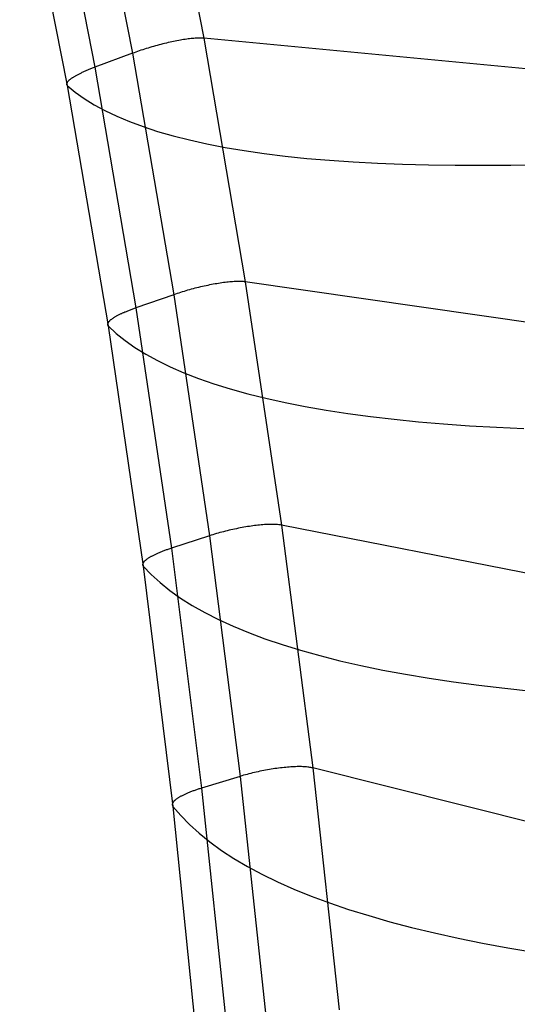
# Model space of a CAD drawing. Header units: millimetres. Extents: x 119 to 175.9, y -203.1 to -153.8.
# Tile 277 of 377: x 172.2 to 173.9, y -177.4 to -174. Entities that reach past the tile are written whole.
import ezdxf

# ---------------------------------------------------------------- set-up
doc = ezdxf.new("R2010")
doc.units = ezdxf.units.MM
doc.header["$MEASUREMENT"] = 0
doc.layers.add('Livello 03', color=5, linetype='Continuous', true_color=0x0000ff)

msp = doc.modelspace()

# ---------------------------------------------------------------- linework, layer by layer
at = {"layer": 'Livello 03'}
for p, q in [((172.6662, -173.1778, 52.9922), (172.8326, -174.0307, 52.6472)), ((172.4172, -173.2385, 52.8989), (172.5836, -174.0834, 52.5554)), ((172.2858, -173.2909, 52.9628), (172.4522, -174.1324, 52.619)), ((172.1894, -173.3557, 53.1565), (172.3558, -174.196, 52.8111)), ((172.6702, -174.0558, 52.5384), (172.6638, -174.0575, 52.5381)), ((172.6767, -174.0541, 52.5389), (172.6702, -174.0558, 52.5384)), ((172.6831, -174.0524, 52.5396), (172.6767, -174.0541, 52.5389)), ((172.6895, -174.0508, 52.5405), (172.6831, -174.0524, 52.5396)), ((172.6959, -174.0492, 52.5417), (172.6895, -174.0508, 52.5405)), ((172.7022, -174.0477, 52.543), (172.6959, -174.0492, 52.5417)), ((172.7085, -174.0462, 52.5447), (172.7022, -174.0477, 52.543)), ((172.7148, -174.0448, 52.5465), (172.7085, -174.0462, 52.5447)), ((172.721, -174.0434, 52.5485), (172.7148, -174.0448, 52.5465)), ((172.7271, -174.0421, 52.5508), (172.721, -174.0434, 52.5485)), ((172.7332, -174.0409, 52.5533), (172.7271, -174.0421, 52.5508)), ((172.7392, -174.0397, 52.556), (172.7332, -174.0409, 52.5533)), ((172.7451, -174.0386, 52.5589), (172.7392, -174.0397, 52.556)), ((172.7509, -174.0375, 52.562), (172.7451, -174.0386, 52.5589)), ((172.7567, -174.0365, 52.5653), (172.7509, -174.0375, 52.562)), ((172.7623, -174.0356, 52.5687), (172.7567, -174.0365, 52.5653)), ((172.7678, -174.0348, 52.5724), (172.7623, -174.0356, 52.5687)), ((172.7732, -174.034, 52.5763), (172.7678, -174.0348, 52.5724)), ((172.7784, -174.0333, 52.5804), (172.7732, -174.034, 52.5763)), ((172.7835, -174.0326, 52.5846), (172.7784, -174.0333, 52.5804)), ((172.7885, -174.0321, 52.589), (172.7835, -174.0326, 52.5846)), ((172.7934, -174.0316, 52.5936), (172.7885, -174.0321, 52.589)), ((172.798, -174.0312, 52.5983), (172.7934, -174.0316, 52.5936)), ((172.8026, -174.0308, 52.6032), (172.798, -174.0312, 52.5983)), ((172.8069, -174.0305, 52.6082), (172.8026, -174.0308, 52.6032)), ((172.8111, -174.0303, 52.6134), (172.8069, -174.0305, 52.6082)), ((172.8152, -174.0302, 52.6188), (172.8111, -174.0303, 52.6134)), ((172.819, -174.0302, 52.6242), (172.8152, -174.0302, 52.6188)), ((172.8227, -174.0302, 52.6298), (172.819, -174.0302, 52.6242)), ((172.8262, -174.0303, 52.6355), (172.8227, -174.0302, 52.6298)), ((172.8295, -174.0305, 52.6413), (172.8262, -174.0303, 52.6355)), ((172.8326, -174.0307, 52.6472), (172.8295, -174.0305, 52.6413)), ((172.8326, -174.0307, 52.6472), (172.9778, -174.8824, 52.2899)), ((175.1992, -174.2564, 57.3509), (172.8326, -174.0307, 52.6472)), ((172.5836, -174.0834, 52.5554), (172.4522, -174.1324, 52.619)), ((172.5893, -174.0813, 52.5528), (172.5836, -174.0834, 52.5554)), ((172.5836, -174.0834, 52.5554), (172.7279, -174.9273, 52.1988)), ((172.5952, -174.0792, 52.5504), (172.5893, -174.0813, 52.5528)), ((172.6011, -174.0771, 52.5481), (172.5952, -174.0792, 52.5504)), ((172.6071, -174.075, 52.5461), (172.6011, -174.0771, 52.5481)), ((172.6132, -174.073, 52.5443), (172.6071, -174.075, 52.5461)), ((172.6194, -174.0709, 52.5428), (172.6132, -174.073, 52.5443)), ((172.6256, -174.0689, 52.5414), (172.6194, -174.0709, 52.5428)), ((172.6319, -174.0669, 52.5403), (172.6256, -174.0689, 52.5414)), ((172.6382, -174.065, 52.5394), (172.6319, -174.0669, 52.5403)), ((172.6446, -174.0631, 52.5388), (172.6382, -174.065, 52.5394)), ((172.651, -174.0612, 52.5383), (172.6446, -174.0631, 52.5388)), ((172.6574, -174.0594, 52.5381), (172.651, -174.0612, 52.5383)), ((172.6638, -174.0575, 52.5381), (172.6574, -174.0594, 52.5381)), ((172.3925, -174.1583, 52.6666), (172.3903, -174.1594, 52.6694)), ((172.3948, -174.1571, 52.6638), (172.3925, -174.1583, 52.6666)), ((172.3972, -174.1559, 52.661), (172.3948, -174.1571, 52.6638)), ((172.3996, -174.1547, 52.6583), (172.3972, -174.1559, 52.661)), ((172.4021, -174.1535, 52.6556), (172.3996, -174.1547, 52.6583)), ((172.4045, -174.1523, 52.6531), (172.4021, -174.1535, 52.6556)), ((172.4071, -174.1511, 52.6505), (172.4045, -174.1523, 52.6531)), ((172.4097, -174.1499, 52.6481), (172.4071, -174.1511, 52.6505)), ((172.4123, -174.1487, 52.6457), (172.4097, -174.1499, 52.6481)), ((172.415, -174.1475, 52.6433), (172.4123, -174.1487, 52.6457)), ((172.4177, -174.1464, 52.6411), (172.415, -174.1475, 52.6433)), ((172.4204, -174.1452, 52.6389), (172.4177, -174.1464, 52.6411)), ((172.4232, -174.144, 52.6367), (172.4204, -174.1452, 52.6389)), ((172.426, -174.1428, 52.6346), (172.4232, -174.144, 52.6367)), ((172.4288, -174.1416, 52.6326), (172.426, -174.1428, 52.6346)), ((172.4316, -174.1405, 52.6307), (172.4288, -174.1416, 52.6326)), ((172.4345, -174.1393, 52.6288), (172.4316, -174.1405, 52.6307)), ((172.4374, -174.1381, 52.627), (172.4345, -174.1393, 52.6288)), ((172.4403, -174.137, 52.6253), (172.4374, -174.1381, 52.627)), ((172.4433, -174.1358, 52.6236), (172.4403, -174.137, 52.6253)), ((172.4462, -174.1347, 52.622), (172.4433, -174.1358, 52.6236)), ((172.4492, -174.1336, 52.6204), (172.4462, -174.1347, 52.622)), ((172.4522, -174.1324, 52.619), (172.4492, -174.1336, 52.6204)), ((172.4522, -174.1324, 52.619), (172.5959, -174.9734, 52.2621)), ((172.3536, -174.1892, 52.7721), (172.3534, -174.19, 52.7757)), ((172.3534, -174.19, 52.7757), (172.3534, -174.1907, 52.7793)), ((172.3534, -174.1907, 52.7793), (172.3534, -174.1913, 52.7829)), ((172.3534, -174.1913, 52.7829), (172.3535, -174.192, 52.7865)), ((172.3535, -174.192, 52.7865), (172.3536, -174.1926, 52.7901)), ((172.3538, -174.1885, 52.7685), (172.3536, -174.1892, 52.7721)), ((172.3536, -174.1926, 52.7901), (172.3538, -174.1932, 52.7936)), ((172.354, -174.1877, 52.7648), (172.3538, -174.1885, 52.7685)), ((172.3538, -174.1932, 52.7936), (172.3541, -174.1938, 52.7972)), ((172.3544, -174.187, 52.7612), (172.354, -174.1877, 52.7648)), ((172.3548, -174.1861, 52.7576), (172.3544, -174.187, 52.7612)), ((172.3552, -174.1853, 52.7539), (172.3548, -174.1861, 52.7576)), ((172.3558, -174.1845, 52.7503), (172.3552, -174.1853, 52.7539)), ((172.3564, -174.1836, 52.7467), (172.3558, -174.1845, 52.7503)), ((172.3571, -174.1827, 52.743), (172.3564, -174.1836, 52.7467)), ((172.3579, -174.1818, 52.7394), (172.3571, -174.1827, 52.743)), ((172.3587, -174.1809, 52.7358), (172.3579, -174.1818, 52.7394)), ((172.3596, -174.18, 52.7322), (172.3587, -174.1809, 52.7358)), ((172.3606, -174.179, 52.7286), (172.3596, -174.18, 52.7322)), ((172.3617, -174.178, 52.7251), (172.3606, -174.179, 52.7286)), ((172.3628, -174.177, 52.7215), (172.3617, -174.178, 52.7251)), ((172.364, -174.176, 52.718), (172.3628, -174.177, 52.7215)), ((172.3653, -174.175, 52.7145), (172.364, -174.176, 52.718)), ((172.3667, -174.174, 52.7111), (172.3653, -174.175, 52.7145)), ((172.3681, -174.1729, 52.7076), (172.3667, -174.174, 52.7111)), ((172.3696, -174.1719, 52.7042), (172.3681, -174.1729, 52.7076)), ((172.3711, -174.1708, 52.7009), (172.3696, -174.1719, 52.7042)), ((172.3728, -174.1697, 52.6975), (172.3711, -174.1708, 52.7009)), ((172.3745, -174.1686, 52.6942), (172.3728, -174.1697, 52.6975)), ((172.3762, -174.1675, 52.691), (172.3745, -174.1686, 52.6942)), ((172.378, -174.1664, 52.6878), (172.3762, -174.1675, 52.691)), ((172.3799, -174.1652, 52.6846), (172.378, -174.1664, 52.6878)), ((172.3819, -174.1641, 52.6815), (172.3799, -174.1652, 52.6846)), ((172.3839, -174.1629, 52.6784), (172.3819, -174.1641, 52.6815)), ((172.386, -174.1618, 52.6754), (172.3839, -174.1629, 52.6784)), ((172.3881, -174.1606, 52.6724), (172.386, -174.1618, 52.6754)), ((172.3903, -174.1594, 52.6694), (172.3881, -174.1606, 52.6724)), ((172.3541, -174.1938, 52.7972), (172.3545, -174.1944, 52.8007)), ((172.3545, -174.1944, 52.8007), (172.3549, -174.195, 52.8042)), ((172.3549, -174.195, 52.8042), (172.3553, -174.1955, 52.8076)), ((172.3553, -174.1955, 52.8076), (172.3558, -174.196, 52.8111)), ((172.3558, -174.196, 52.8111), (172.4989, -175.0365, 52.4533)), ((172.3558, -174.196, 52.8111), (172.3838, -174.2194, 52.9758)), ((172.3838, -174.2194, 52.9758), (172.4151, -174.2418, 53.1406)), ((172.4151, -174.2418, 53.1406), (172.4496, -174.2633, 53.3054)), ((172.4496, -174.2633, 53.3054), (172.4874, -174.2839, 53.4701)), ((172.4874, -174.2839, 53.4701), (172.5285, -174.3035, 53.6345)), ((172.5285, -174.3035, 53.6345), (172.5728, -174.3221, 53.7985)), ((172.5728, -174.3221, 53.7985), (172.6205, -174.3398, 53.9622)), ((172.6205, -174.3398, 53.9622), (172.6714, -174.3564, 54.1252)), ((172.6714, -174.3564, 54.1252), (172.7255, -174.3719, 54.2877)), ((172.7255, -174.3719, 54.2877), (172.7829, -174.3864, 54.4493)), ((172.7829, -174.3864, 54.4493), (172.8435, -174.3999, 54.6101)), ((172.8435, -174.3999, 54.6101), (172.9072, -174.4122, 54.77)), ((172.9072, -174.4122, 54.77), (172.9741, -174.4235, 54.9288)), ((172.9741, -174.4235, 54.9288), (173.0442, -174.4337, 55.0864)), ((173.0442, -174.4337, 55.0864), (173.1173, -174.4427, 55.2428)), ((173.1173, -174.4427, 55.2428), (173.1934, -174.4507, 55.3979)), ((173.1934, -174.4507, 55.3979), (173.2726, -174.4575, 55.5514)), ((173.2726, -174.4575, 55.5514), (173.3546, -174.4633, 55.7035)), ((173.3546, -174.4633, 55.7035), (173.4396, -174.4679, 55.8539)), ((173.4396, -174.4679, 55.8539), (173.5274, -174.4713, 56.0025)), ((173.5274, -174.4713, 56.0025), (173.618, -174.4737, 56.1494)), ((173.618, -174.4737, 56.1494), (173.7112, -174.4749, 56.2944)), ((173.7112, -174.4749, 56.2944), (173.8072, -174.475, 56.4373)), ((173.8072, -174.475, 56.4373), (173.9056, -174.474, 56.5782)), ((173.9056, -174.474, 56.5782), (174.0066, -174.4719, 56.717)), ((172.9337, -174.8819, 52.2321), (172.9287, -174.8823, 52.2277)), ((172.9385, -174.8816, 52.2366), (172.9337, -174.8819, 52.2321)), ((172.9432, -174.8813, 52.2413), (172.9385, -174.8816, 52.2366)), ((172.9478, -174.8812, 52.2462), (172.9432, -174.8813, 52.2413)), ((172.9521, -174.8811, 52.2512), (172.9478, -174.8812, 52.2462)), ((172.9564, -174.881, 52.2563), (172.9521, -174.8811, 52.2512)), ((172.9604, -174.8811, 52.2616), (172.9564, -174.881, 52.2563)), ((172.9643, -174.8812, 52.2671), (172.9604, -174.8811, 52.2616)), ((172.9679, -174.8814, 52.2726), (172.9643, -174.8812, 52.2671)), ((172.9714, -174.8816, 52.2783), (172.9679, -174.8814, 52.2726)), ((172.9747, -174.882, 52.284), (172.9714, -174.8816, 52.2783)), ((172.9778, -174.8824, 52.2899), (172.9747, -174.882, 52.284)), ((172.7639, -174.9156, 52.1862), (172.7577, -174.9175, 52.1877)), ((172.7701, -174.9138, 52.1848), (172.7639, -174.9156, 52.1862)), ((172.7764, -174.912, 52.1837), (172.7701, -174.9138, 52.1848)), ((172.7828, -174.9102, 52.1828), (172.7764, -174.912, 52.1837)), ((172.7892, -174.9084, 52.1822), (172.7828, -174.9102, 52.1828)), ((172.7956, -174.9067, 52.1817), (172.7892, -174.9084, 52.1822)), ((172.802, -174.905, 52.1815), (172.7956, -174.9067, 52.1817)), ((172.8085, -174.9034, 52.1815), (172.802, -174.905, 52.1815)), ((172.8149, -174.9018, 52.1818), (172.8085, -174.9034, 52.1815)), ((172.8214, -174.9003, 52.1822), (172.8149, -174.9018, 52.1818)), ((172.8279, -174.8988, 52.1829), (172.8214, -174.9003, 52.1822)), ((172.8343, -174.8973, 52.1839), (172.8279, -174.8988, 52.1829)), ((172.8407, -174.896, 52.185), (172.8343, -174.8973, 52.1839)), ((172.8471, -174.8946, 52.1864), (172.8407, -174.896, 52.185)), ((172.8534, -174.8933, 52.188), (172.8471, -174.8946, 52.1864)), ((172.8597, -174.8921, 52.1898), (172.8534, -174.8933, 52.188)), ((172.8659, -174.8909, 52.1918), (172.8597, -174.8921, 52.1898)), ((172.8721, -174.8898, 52.1941), (172.8659, -174.8909, 52.1918)), ((172.8782, -174.8888, 52.1965), (172.8721, -174.8898, 52.1941)), ((172.8842, -174.8878, 52.1992), (172.8782, -174.8888, 52.1965)), ((172.8901, -174.8869, 52.2021), (172.8842, -174.8878, 52.1992)), ((172.896, -174.886, 52.2052), (172.8901, -174.8869, 52.2021)), ((172.9017, -174.8852, 52.2084), (172.896, -174.886, 52.2052)), ((172.9074, -174.8845, 52.2119), (172.9017, -174.8852, 52.2084)), ((172.9129, -174.8838, 52.2156), (172.9074, -174.8845, 52.2119)), ((172.9183, -174.8833, 52.2194), (172.9129, -174.8838, 52.2156)), ((172.9235, -174.8827, 52.2235), (172.9183, -174.8833, 52.2194)), ((172.9287, -174.8823, 52.2277), (172.9235, -174.8827, 52.2235)), ((172.9778, -174.8824, 52.2899), (173.1045, -175.7328, 51.9225)), ((175.3485, -175.2244, 56.9678), (172.9778, -174.8824, 52.2899)), ((172.7279, -174.9273, 52.1988), (172.5959, -174.9734, 52.2621)), ((172.7337, -174.9253, 52.1962), (172.7279, -174.9273, 52.1988)), ((172.7279, -174.9273, 52.1988), (172.853, -175.77, 51.8314)), ((172.7396, -174.9233, 52.1938), (172.7337, -174.9253, 52.1962)), ((172.7455, -174.9214, 52.1915), (172.7396, -174.9233, 52.1938)), ((172.7516, -174.9194, 52.1895), (172.7455, -174.9214, 52.1915)), ((172.7577, -174.9175, 52.1877), (172.7516, -174.9194, 52.1895)), ((172.5667, -174.9844, 52.2798), (172.5639, -174.9855, 52.2819)), ((172.5695, -174.9833, 52.2777), (172.5667, -174.9844, 52.2798)), ((172.5724, -174.9821, 52.2757), (172.5695, -174.9833, 52.2777)), ((172.5752, -174.981, 52.2738), (172.5724, -174.9821, 52.2757)), ((172.5781, -174.9799, 52.2719), (172.5752, -174.981, 52.2738)), ((172.581, -174.9788, 52.2701), (172.5781, -174.9799, 52.2719)), ((172.584, -174.9777, 52.2684), (172.581, -174.9788, 52.2701)), ((172.5869, -174.9766, 52.2667), (172.584, -174.9777, 52.2684)), ((172.5899, -174.9756, 52.2651), (172.5869, -174.9766, 52.2667)), ((172.5929, -174.9745, 52.2636), (172.5899, -174.9756, 52.2651)), ((172.5959, -174.9734, 52.2621), (172.5929, -174.9745, 52.2636)), ((172.5959, -174.9734, 52.2621), (172.7197, -175.8136, 51.8945)), ((172.5028, -175.0197, 52.3749), (172.5019, -175.0207, 52.3784)), ((172.5038, -175.0187, 52.3713), (172.5028, -175.0197, 52.3749)), ((172.5049, -175.0178, 52.3678), (172.5038, -175.0187, 52.3713)), ((172.506, -175.0168, 52.3642), (172.5049, -175.0178, 52.3678)), ((172.5072, -175.0157, 52.3607), (172.506, -175.0168, 52.3642)), ((172.5085, -175.0147, 52.3573), (172.5072, -175.0157, 52.3607)), ((172.5099, -175.0137, 52.3538), (172.5085, -175.0147, 52.3573)), ((172.5113, -175.0126, 52.3504), (172.5099, -175.0137, 52.3538)), ((172.5128, -175.0116, 52.347), (172.5113, -175.0126, 52.3504)), ((172.5144, -175.0105, 52.3437), (172.5128, -175.0116, 52.347)), ((172.516, -175.0094, 52.3403), (172.5144, -175.0105, 52.3437)), ((172.5177, -175.0083, 52.3371), (172.516, -175.0094, 52.3403)), ((172.5195, -175.0072, 52.3338), (172.5177, -175.0083, 52.3371)), ((172.5213, -175.0061, 52.3306), (172.5195, -175.0072, 52.3338)), ((172.5232, -175.005, 52.3275), (172.5213, -175.0061, 52.3306)), ((172.5252, -175.0039, 52.3244), (172.5232, -175.005, 52.3275)), ((172.5272, -175.0027, 52.3213), (172.5252, -175.0039, 52.3244)), ((172.5293, -175.0016, 52.3183), (172.5272, -175.0027, 52.3213)), ((172.5315, -175.0005, 52.3153), (172.5293, -175.0016, 52.3183)), ((172.5337, -174.9993, 52.3124), (172.5315, -175.0005, 52.3153)), ((172.5359, -174.9982, 52.3095), (172.5337, -174.9993, 52.3124)), ((172.5383, -174.997, 52.3067), (172.5359, -174.9982, 52.3095)), ((172.5406, -174.9959, 52.304), (172.5383, -174.997, 52.3067)), ((172.543, -174.9947, 52.3013), (172.5406, -174.9959, 52.304)), ((172.5455, -174.9936, 52.2987), (172.543, -174.9947, 52.3013)), ((172.548, -174.9924, 52.2961), (172.5455, -174.9936, 52.2987)), ((172.5506, -174.9912, 52.2936), (172.548, -174.9924, 52.2961)), ((172.5532, -174.9901, 52.2911), (172.5506, -174.9912, 52.2936)), ((172.5558, -174.9889, 52.2887), (172.5532, -174.9901, 52.2911)), ((172.5585, -174.9878, 52.2864), (172.5558, -174.9889, 52.2887)), ((172.5612, -174.9867, 52.2841), (172.5585, -174.9878, 52.2864)), ((172.5639, -174.9855, 52.2819), (172.5612, -174.9867, 52.2841)), ((172.4967, -175.0293, 52.4146), (172.4965, -175.03, 52.4182)), ((172.4965, -175.03, 52.4182), (172.4965, -175.0308, 52.4218)), ((172.4965, -175.0308, 52.4218), (172.4965, -175.0315, 52.4253)), ((172.4965, -175.0315, 52.4253), (172.4966, -175.0322, 52.4289)), ((172.4966, -175.0322, 52.4289), (172.4967, -175.0328, 52.4324)), ((172.4969, -175.0285, 52.411), (172.4967, -175.0293, 52.4146)), ((172.4967, -175.0328, 52.4324), (172.4969, -175.0335, 52.436)), ((172.4971, -175.0277, 52.4073), (172.4969, -175.0285, 52.411)), ((172.4969, -175.0335, 52.436), (172.4972, -175.0341, 52.4395)), ((172.4975, -175.0269, 52.4037), (172.4971, -175.0277, 52.4073)), ((172.4972, -175.0341, 52.4395), (172.4975, -175.0348, 52.443)), ((172.4979, -175.026, 52.4001), (172.4975, -175.0269, 52.4037)), ((172.4975, -175.0348, 52.443), (172.4979, -175.0354, 52.4465)), ((172.4984, -175.0252, 52.3965), (172.4979, -175.026, 52.4001)), ((172.4979, -175.0354, 52.4465), (172.4984, -175.0359, 52.4499)), ((172.4989, -175.0243, 52.3928), (172.4984, -175.0252, 52.3965)), ((172.4984, -175.0359, 52.4499), (172.4989, -175.0365, 52.4533)), ((172.4995, -175.0234, 52.3892), (172.4989, -175.0243, 52.3928)), ((172.4989, -175.0365, 52.4533), (172.6214, -175.8767, 52.0854)), ((172.4989, -175.0365, 52.4533), (172.5268, -175.0624, 52.6172)), ((172.5002, -175.0225, 52.3856), (172.4995, -175.0234, 52.3892)), ((172.501, -175.0216, 52.382), (172.5002, -175.0225, 52.3856)), ((172.5019, -175.0207, 52.3784), (172.501, -175.0216, 52.382)), ((172.5268, -175.0624, 52.6172), (172.5579, -175.0876, 52.7812)), ((172.5579, -175.0876, 52.7812), (172.5924, -175.1119, 52.9451)), ((172.5924, -175.1119, 52.9451), (172.6302, -175.1353, 53.1089)), ((172.6302, -175.1353, 53.1089), (172.6712, -175.1578, 53.2724)), ((172.6712, -175.1578, 53.2724), (172.7155, -175.1795, 53.4356)), ((172.7155, -175.1795, 53.4356), (172.7632, -175.2002, 53.5983)), ((172.7632, -175.2002, 53.5983), (172.8141, -175.22, 53.7605)), ((172.8141, -175.22, 53.7605), (172.8682, -175.2388, 53.9221)), ((172.8682, -175.2388, 53.9221), (172.9256, -175.2567, 54.0829)), ((172.9256, -175.2567, 54.0829), (172.9863, -175.2735, 54.2428)), ((172.9863, -175.2735, 54.2428), (173.0501, -175.2894, 54.4018)), ((173.0501, -175.2894, 54.4018), (173.1171, -175.3042, 54.5598)), ((173.1171, -175.3042, 54.5598), (173.1872, -175.3181, 54.7166)), ((173.1872, -175.3181, 54.7166), (173.2605, -175.3308, 54.8721)), ((173.2605, -175.3308, 54.8721), (173.3367, -175.3426, 55.0263)), ((173.3367, -175.3426, 55.0263), (173.416, -175.3533, 55.179)), ((173.416, -175.3533, 55.179), (173.4982, -175.3629, 55.3302)), ((173.4982, -175.3629, 55.3302), (173.5834, -175.3715, 55.4798)), ((173.5834, -175.3715, 55.4798), (173.6713, -175.379, 55.6276)), ((173.6713, -175.379, 55.6276), (173.7621, -175.3854, 55.7737)), ((173.7621, -175.3854, 55.7737), (173.8556, -175.3908, 55.9178)), ((173.8556, -175.3908, 55.9178), (173.9517, -175.3951, 56.06)), ((172.9667, -175.7414, 51.8177), (172.9602, -175.7426, 51.8165)), ((172.9731, -175.7402, 51.8191), (172.9667, -175.7414, 51.8177)), ((172.9795, -175.7391, 51.8207), (172.9731, -175.7402, 51.8191)), ((172.9858, -175.7381, 51.8225), (172.9795, -175.7391, 51.8207)), ((172.9921, -175.7371, 51.8245), (172.9858, -175.7381, 51.8225)), ((172.9983, -175.7362, 51.8268), (172.9921, -175.7371, 51.8245)), ((173.0044, -175.7353, 51.8292), (172.9983, -175.7362, 51.8268)), ((173.0105, -175.7345, 51.8319), (173.0044, -175.7353, 51.8292)), ((173.0164, -175.7338, 51.8348), (173.0105, -175.7345, 51.8319)), ((173.0223, -175.7331, 51.8378), (173.0164, -175.7338, 51.8348)), ((173.0281, -175.7325, 51.8411), (173.0223, -175.7331, 51.8378)), ((173.0337, -175.732, 51.8446), (173.0281, -175.7325, 51.8411)), ((173.0393, -175.7315, 51.8483), (173.0337, -175.732, 51.8446)), ((173.0447, -175.7311, 51.8521), (173.0393, -175.7315, 51.8483)), ((173.05, -175.7308, 51.8561), (173.0447, -175.7311, 51.8521)), ((173.0552, -175.7305, 51.8603), (173.05, -175.7308, 51.8561)), ((173.0602, -175.7304, 51.8647), (173.0552, -175.7305, 51.8603)), ((173.0651, -175.7302, 51.8693), (173.0602, -175.7304, 51.8647)), ((173.0698, -175.7302, 51.874), (173.0651, -175.7302, 51.8693)), ((173.0744, -175.7302, 51.8788), (173.0698, -175.7302, 51.874)), ((173.0788, -175.7303, 51.8838), (173.0744, -175.7302, 51.8788)), ((173.083, -175.7304, 51.889), (173.0788, -175.7303, 51.8838)), ((173.0871, -175.7306, 51.8943), (173.083, -175.7304, 51.889)), ((173.0909, -175.7309, 51.8997), (173.0871, -175.7306, 51.8943)), ((173.0946, -175.7313, 51.9052), (173.0909, -175.7309, 51.8997)), ((173.0981, -175.7317, 51.9109), (173.0946, -175.7313, 51.9052)), ((173.1014, -175.7322, 51.9167), (173.0981, -175.7317, 51.9109)), ((173.1045, -175.7328, 51.9225), (173.1014, -175.7322, 51.9167)), ((173.1045, -175.7328, 51.9225), (173.2141, -176.5815, 51.5461)), ((175.4799, -176.1993, 56.5956), (173.1045, -175.7328, 51.9225)), ((172.853, -175.77, 51.8314), (172.7197, -175.8136, 51.8945)), ((172.8588, -175.7681, 51.8288), (172.853, -175.77, 51.8314)), ((172.853, -175.77, 51.8314), (172.9602, -176.6109, 51.4544)), ((172.8647, -175.7662, 51.8263), (172.8588, -175.7681, 51.8288)), ((172.8707, -175.7644, 51.8241), (172.8647, -175.7662, 51.8263)), ((172.8768, -175.7626, 51.8221), (172.8707, -175.7644, 51.8241)), ((172.883, -175.7608, 51.8204), (172.8768, -175.7626, 51.8221)), ((172.8892, -175.7591, 51.8188), (172.883, -175.7608, 51.8204)), ((172.8955, -175.7574, 51.8175), (172.8892, -175.7591, 51.8188)), ((172.9019, -175.7557, 51.8164), (172.8955, -175.7574, 51.8175)), ((172.9083, -175.7541, 51.8155), (172.9019, -175.7557, 51.8164)), ((172.9147, -175.7525, 51.8148), (172.9083, -175.7541, 51.8155)), ((172.9212, -175.7509, 51.8144), (172.9147, -175.7525, 51.8148)), ((172.9277, -175.7494, 51.8142), (172.9212, -175.7509, 51.8144)), ((172.9342, -175.7479, 51.8142), (172.9277, -175.7494, 51.8142)), ((172.9407, -175.7465, 51.8144), (172.9342, -175.7479, 51.8142)), ((172.9472, -175.7452, 51.8149), (172.9407, -175.7465, 51.8144)), ((172.9537, -175.7438, 51.8156), (172.9472, -175.7452, 51.8149)), ((172.9602, -175.7426, 51.8165), (172.9537, -175.7438, 51.8156)), ((172.6444, -175.8452, 51.9629), (172.6426, -175.8463, 51.9661)), ((172.6464, -175.8441, 51.9597), (172.6444, -175.8452, 51.9629)), ((172.6483, -175.843, 51.9566), (172.6464, -175.8441, 51.9597)), ((172.6504, -175.8419, 51.9536), (172.6483, -175.843, 51.9566)), ((172.6525, -175.8408, 51.9506), (172.6504, -175.8419, 51.9536)), ((172.6547, -175.8396, 51.9476), (172.6525, -175.8408, 51.9506)), ((172.6569, -175.8385, 51.9447), (172.6547, -175.8396, 51.9476)), ((172.6592, -175.8374, 51.9418), (172.6569, -175.8385, 51.9447)), ((172.6615, -175.8363, 51.939), (172.6592, -175.8374, 51.9418)), ((172.6639, -175.8351, 51.9363), (172.6615, -175.8363, 51.939)), ((172.6664, -175.834, 51.9336), (172.6639, -175.8351, 51.9363)), ((172.6689, -175.8329, 51.931), (172.6664, -175.834, 51.9336)), ((172.6714, -175.8318, 51.9284), (172.6689, -175.8329, 51.931)), ((172.674, -175.8306, 51.9259), (172.6714, -175.8318, 51.9284)), ((172.6766, -175.8295, 51.9235), (172.674, -175.8306, 51.9259)), ((172.6793, -175.8284, 51.9211), (172.6766, -175.8295, 51.9235)), ((172.682, -175.8273, 51.9188), (172.6793, -175.8284, 51.9211)), ((172.6847, -175.8262, 51.9165), (172.682, -175.8273, 51.9188)), ((172.6875, -175.8251, 51.9143), (172.6847, -175.8262, 51.9165)), ((172.6903, -175.824, 51.9122), (172.6875, -175.8251, 51.9143)), ((172.6931, -175.8229, 51.9101), (172.6903, -175.824, 51.9122)), ((172.696, -175.8218, 51.9081), (172.6931, -175.8229, 51.9101)), ((172.6989, -175.8208, 51.9062), (172.696, -175.8218, 51.9081)), ((172.7018, -175.8197, 51.9043), (172.6989, -175.8208, 51.9062)), ((172.7047, -175.8187, 51.9025), (172.7018, -175.8197, 51.9043)), ((172.7077, -175.8176, 51.9008), (172.7047, -175.8187, 51.9025)), ((172.7107, -175.8166, 51.8991), (172.7077, -175.8176, 51.9008)), ((172.7137, -175.8156, 51.8975), (172.7107, -175.8166, 51.8991)), ((172.7167, -175.8146, 51.896), (172.7137, -175.8156, 51.8975)), ((172.7197, -175.8136, 51.8945), (172.7167, -175.8146, 51.896)), ((172.7197, -175.8136, 51.8945), (172.8252, -176.6522, 51.5174)), ((172.6192, -175.8697, 52.0503), (172.6191, -175.8705, 52.0539)), ((172.6191, -175.8705, 52.0539), (172.6191, -175.8712, 52.0575)), ((172.6191, -175.8712, 52.0575), (172.6192, -175.872, 52.061)), ((172.6193, -175.8689, 52.0467), (172.6192, -175.8697, 52.0503)), ((172.6192, -175.872, 52.061), (172.6193, -175.8727, 52.0646)), ((172.6195, -175.8681, 52.0431), (172.6193, -175.8689, 52.0467)), ((172.6193, -175.8727, 52.0646), (172.6195, -175.8734, 52.0681)), ((172.6198, -175.8672, 52.0395), (172.6195, -175.8681, 52.0431)), ((172.6195, -175.8734, 52.0681), (172.6198, -175.8741, 52.0716)), ((172.6202, -175.8664, 52.0359), (172.6198, -175.8672, 52.0395)), ((172.6198, -175.8741, 52.0716), (172.6201, -175.8748, 52.0751)), ((172.6201, -175.8748, 52.0751), (172.6205, -175.8754, 52.0786)), ((172.6206, -175.8655, 52.0323), (172.6202, -175.8664, 52.0359)), ((172.6205, -175.8754, 52.0786), (172.6209, -175.8761, 52.082)), ((172.6211, -175.8646, 52.0286), (172.6206, -175.8655, 52.0323)), ((172.6209, -175.8761, 52.082), (172.6214, -175.8767, 52.0854)), ((172.6216, -175.8637, 52.025), (172.6211, -175.8646, 52.0286)), ((172.6214, -175.8767, 52.0854), (172.725, -176.7158, 51.7085)), ((172.6214, -175.8767, 52.0854), (172.6491, -175.9056, 52.2491)), ((172.6223, -175.8628, 52.0214), (172.6216, -175.8637, 52.025)), ((172.623, -175.8618, 52.0178), (172.6223, -175.8628, 52.0214)), ((172.6238, -175.8609, 52.0142), (172.623, -175.8618, 52.0178)), ((172.6247, -175.8599, 52.0106), (172.6238, -175.8609, 52.0142)), ((172.6256, -175.859, 52.0071), (172.6247, -175.8599, 52.0106)), ((172.6266, -175.858, 52.0035), (172.6256, -175.859, 52.0071)), ((172.6277, -175.857, 52), (172.6266, -175.858, 52.0035)), ((172.6289, -175.8559, 51.9965), (172.6277, -175.857, 52)), ((172.6301, -175.8549, 51.993), (172.6289, -175.8559, 51.9965)), ((172.6314, -175.8539, 51.9895), (172.6301, -175.8549, 51.993)), ((172.6328, -175.8528, 51.9861), (172.6314, -175.8539, 51.9895)), ((172.6343, -175.8518, 51.9826), (172.6328, -175.8528, 51.9861)), ((172.6358, -175.8507, 51.9793), (172.6343, -175.8518, 51.9826)), ((172.6374, -175.8496, 51.9759), (172.6358, -175.8507, 51.9793)), ((172.639, -175.8485, 51.9726), (172.6374, -175.8496, 51.9759)), ((172.6408, -175.8474, 51.9693), (172.639, -175.8485, 51.9726)), ((172.6426, -175.8463, 51.9661), (172.6408, -175.8474, 51.9693)), ((172.6491, -175.9056, 52.2491), (172.68, -175.9337, 52.4129)), ((172.68, -175.9337, 52.4129), (172.7143, -175.9611, 52.5766)), ((172.7143, -175.9611, 52.5766), (172.7518, -175.9877, 52.7401)), ((172.7518, -175.9877, 52.7401), (172.7927, -176.0136, 52.9035)), ((172.7927, -176.0136, 52.9035), (172.8369, -176.0386, 53.0665)), ((172.8369, -176.0386, 53.0665), (172.8844, -176.0627, 53.229)), ((172.8844, -176.0627, 53.229), (172.9353, -176.086, 53.3911)), ((172.9353, -176.086, 53.3911), (172.9894, -176.1084, 53.5524)), ((172.9894, -176.1084, 53.5524), (173.0468, -176.1299, 53.7131)), ((173.0468, -176.1299, 53.7131), (173.1074, -176.1505, 53.8728)), ((173.1074, -176.1505, 53.8728), (173.1713, -176.1702, 54.0316)), ((173.1713, -176.1702, 54.0316), (173.2383, -176.1889, 54.1894)), ((173.2383, -176.1889, 54.1894), (173.3086, -176.2067, 54.346)), ((173.3086, -176.2067, 54.346), (173.3819, -176.2234, 54.5014)), ((173.3819, -176.2234, 54.5014), (173.4583, -176.2392, 54.6554)), ((173.4583, -176.2392, 54.6554), (173.5378, -176.254, 54.808)), ((173.5378, -176.254, 54.808), (173.6202, -176.2679, 54.959)), ((173.6202, -176.2679, 54.959), (173.7055, -176.2806, 55.1085)), ((173.7055, -176.2806, 55.1085), (173.7938, -176.2924, 55.2562)), ((173.7938, -176.2924, 55.2562), (173.8848, -176.3032, 55.4021)), ((173.8848, -176.3032, 55.4021), (173.9786, -176.3129, 55.5461)), ((172.9906, -176.6024, 51.4433), (172.9843, -176.604, 51.4451)), ((172.9969, -176.6008, 51.4418), (172.9906, -176.6024, 51.4433)), ((173.0033, -176.5992, 51.4405), (172.9969, -176.6008, 51.4418)), ((173.0097, -176.5977, 51.4394), (173.0033, -176.5992, 51.4405)), ((173.0162, -176.5962, 51.4385), (173.0097, -176.5977, 51.4394)), ((173.0227, -176.5947, 51.4378), (173.0162, -176.5962, 51.4385)), ((173.0292, -176.5933, 51.4374), (173.0227, -176.5947, 51.4378)), ((173.0358, -176.592, 51.4372), (173.0292, -176.5933, 51.4374)), ((173.0424, -176.5907, 51.4372), (173.0358, -176.592, 51.4372)), ((173.049, -176.5894, 51.4375), (173.0424, -176.5907, 51.4372)), ((173.0555, -176.5883, 51.438), (173.049, -176.5894, 51.4375)), ((173.0621, -176.5871, 51.4387), (173.0555, -176.5883, 51.438)), ((173.0686, -176.586, 51.4396), (173.0621, -176.5871, 51.4387)), ((173.0752, -176.585, 51.4408), (173.0686, -176.586, 51.4396)), ((173.0816, -176.584, 51.4422), (173.0752, -176.585, 51.4408)), ((173.0881, -176.5831, 51.4438), (173.0816, -176.584, 51.4422)), ((173.0945, -176.5823, 51.4456), (173.0881, -176.5831, 51.4438)), ((173.1008, -176.5815, 51.4477), (173.0945, -176.5823, 51.4456)), ((173.1071, -176.5807, 51.45), (173.1008, -176.5815, 51.4477)), ((173.1133, -176.5801, 51.4524), (173.1071, -176.5807, 51.45)), ((173.1194, -176.5795, 51.4551), (173.1133, -176.5801, 51.4524)), ((173.1254, -176.5789, 51.458), (173.1194, -176.5795, 51.4551)), ((173.1313, -176.5785, 51.4611), (173.1254, -176.5789, 51.458)), ((173.1371, -176.5781, 51.4644), (173.1313, -176.5785, 51.4611)), ((173.1429, -176.5777, 51.4679), (173.1371, -176.5781, 51.4644)), ((173.1484, -176.5775, 51.4716), (173.1429, -176.5777, 51.4679)), ((173.1539, -176.5773, 51.4754), (173.1484, -176.5775, 51.4716)), ((173.1593, -176.5771, 51.4795), (173.1539, -176.5773, 51.4754)), ((173.1645, -176.5771, 51.4837), (173.1593, -176.5771, 51.4795)), ((173.1695, -176.5771, 51.4881), (173.1645, -176.5771, 51.4837)), ((173.1744, -176.5771, 51.4927), (173.1695, -176.5771, 51.4881)), ((173.1792, -176.5773, 51.4974), (173.1744, -176.5771, 51.4927)), ((173.1838, -176.5775, 51.5023), (173.1792, -176.5773, 51.4974)), ((173.1882, -176.5777, 51.5073), (173.1838, -176.5775, 51.5023)), ((173.1924, -176.5781, 51.5125), (173.1882, -176.5777, 51.5073)), ((173.1965, -176.5785, 51.5178), (173.1924, -176.5781, 51.5125)), ((173.2004, -176.5789, 51.5232), (173.1965, -176.5785, 51.5178)), ((173.2041, -176.5795, 51.5288), (173.2004, -176.5789, 51.5232)), ((173.2076, -176.5801, 51.5344), (173.2041, -176.5795, 51.5288)), ((173.2109, -176.5807, 51.5402), (173.2076, -176.5801, 51.5344)), ((173.2141, -176.5815, 51.5461), (173.2109, -176.5807, 51.5402)), ((173.2141, -176.5815, 51.5461), (173.306, -177.4276, 51.1592)), ((175.5939, -177.1799, 56.2328), (173.2141, -176.5815, 51.5461)), ((172.9602, -176.6109, 51.4544), (172.8252, -176.6522, 51.5174)), ((172.9661, -176.6092, 51.4517), (172.9602, -176.6109, 51.4544)), ((172.9602, -176.6109, 51.4544), (173.0492, -177.4492, 51.0663)), ((172.9721, -176.6074, 51.4493), (172.9661, -176.6092, 51.4517)), ((172.9782, -176.6057, 51.4471), (172.9721, -176.6074, 51.4493)), ((172.9843, -176.604, 51.4451), (172.9782, -176.6057, 51.4471)), ((172.7736, -176.6708, 51.5538), (172.7711, -176.6719, 51.5564)), ((172.7762, -176.6697, 51.5512), (172.7736, -176.6708, 51.5538)), ((172.7788, -176.6686, 51.5487), (172.7762, -176.6697, 51.5512)), ((172.7815, -176.6675, 51.5463), (172.7788, -176.6686, 51.5487)), ((172.7842, -176.6664, 51.5439), (172.7815, -176.6675, 51.5463)), ((172.7869, -176.6653, 51.5416), (172.7842, -176.6664, 51.5439)), ((172.7897, -176.6642, 51.5393), (172.7869, -176.6653, 51.5416)), ((172.7925, -176.6632, 51.5371), (172.7897, -176.6642, 51.5393)), ((172.7954, -176.6621, 51.535), (172.7925, -176.6632, 51.5371)), ((172.7983, -176.6611, 51.5329), (172.7954, -176.6621, 51.535)), ((172.8012, -176.6601, 51.5309), (172.7983, -176.6611, 51.5329)), ((172.8041, -176.659, 51.529), (172.8012, -176.6601, 51.5309)), ((172.8071, -176.658, 51.5272), (172.8041, -176.659, 51.529)), ((172.81, -176.657, 51.5254), (172.8071, -176.658, 51.5272)), ((172.813, -176.656, 51.5236), (172.81, -176.657, 51.5254)), ((172.8161, -176.655, 51.522), (172.813, -176.656, 51.5236)), ((172.8191, -176.6541, 51.5204), (172.8161, -176.655, 51.522)), ((172.8222, -176.6531, 51.5188), (172.8191, -176.6541, 51.5204)), ((172.8252, -176.6522, 51.5174), (172.8222, -176.6531, 51.5188)), ((172.8252, -176.6522, 51.5174), (172.912, -177.4881, 51.1293)), ((172.7236, -176.7055, 51.6625), (172.7233, -176.7064, 51.6661)), ((172.7239, -176.7046, 51.6588), (172.7236, -176.7055, 51.6625)), ((172.7244, -176.7037, 51.6552), (172.7239, -176.7046, 51.6588)), ((172.7249, -176.7028, 51.6516), (172.7244, -176.7037, 51.6552)), ((172.7255, -176.7019, 51.648), (172.7249, -176.7028, 51.6516)), ((172.7262, -176.7009, 51.6443), (172.7255, -176.7019, 51.648)), ((172.7269, -176.6999, 51.6407), (172.7262, -176.7009, 51.6443)), ((172.7277, -176.6989, 51.6371), (172.7269, -176.6999, 51.6407)), ((172.7286, -176.6979, 51.6335), (172.7277, -176.6989, 51.6371)), ((172.7296, -176.6969, 51.63), (172.7286, -176.6979, 51.6335)), ((172.7306, -176.6959, 51.6264), (172.7296, -176.6969, 51.63)), ((172.7317, -176.6949, 51.6229), (172.7306, -176.6959, 51.6264)), ((172.7329, -176.6938, 51.6193), (172.7317, -176.6949, 51.6229)), ((172.7342, -176.6928, 51.6159), (172.7329, -176.6938, 51.6193)), ((172.7355, -176.6917, 51.6124), (172.7342, -176.6928, 51.6159)), ((172.7369, -176.6907, 51.6089), (172.7355, -176.6917, 51.6124)), ((172.7384, -176.6896, 51.6055), (172.7369, -176.6907, 51.6089)), ((172.74, -176.6885, 51.6021), (172.7384, -176.6896, 51.6055)), ((172.7416, -176.6874, 51.5988), (172.74, -176.6885, 51.6021)), ((172.7433, -176.6863, 51.5955), (172.7416, -176.6874, 51.5988)), ((172.7451, -176.6852, 51.5922), (172.7433, -176.6863, 51.5955)), ((172.7469, -176.6841, 51.5889), (172.7451, -176.6852, 51.5922)), ((172.7488, -176.683, 51.5857), (172.7469, -176.6841, 51.5889)), ((172.7508, -176.6819, 51.5826), (172.7488, -176.683, 51.5857)), ((172.7528, -176.6808, 51.5795), (172.7508, -176.6819, 51.5826)), ((172.7549, -176.6797, 51.5764), (172.7528, -176.6808, 51.5795)), ((172.757, -176.6785, 51.5734), (172.7549, -176.6797, 51.5764)), ((172.7592, -176.6774, 51.5704), (172.757, -176.6785, 51.5734)), ((172.7615, -176.6763, 51.5675), (172.7592, -176.6774, 51.5704)), ((172.7638, -176.6752, 51.5647), (172.7615, -176.6763, 51.5675)), ((172.7662, -176.6741, 51.5619), (172.7638, -176.6752, 51.5647)), ((172.7686, -176.673, 51.5591), (172.7662, -176.6741, 51.5619)), ((172.7711, -176.6719, 51.5564), (172.7686, -176.673, 51.5591)), ((172.7229, -176.7082, 51.6733), (172.7228, -176.709, 51.6769)), ((172.7228, -176.709, 51.6769), (172.7228, -176.7098, 51.6805)), ((172.7228, -176.7098, 51.6805), (172.7228, -176.7106, 51.684)), ((172.7228, -176.7106, 51.684), (172.7229, -176.7114, 51.6876)), ((172.723, -176.7073, 51.6697), (172.7229, -176.7082, 51.6733)), ((172.7229, -176.7114, 51.6876), (172.7231, -176.7122, 51.6911)), ((172.7233, -176.7064, 51.6661), (172.723, -176.7073, 51.6697)), ((172.7231, -176.7122, 51.6911), (172.7234, -176.7129, 51.6946)), ((172.7234, -176.7129, 51.6946), (172.7237, -176.7137, 51.6981)), ((172.7237, -176.7137, 51.6981), (172.7241, -176.7144, 51.7016)), ((172.7241, -176.7144, 51.7016), (172.7245, -176.7151, 51.705)), ((172.7245, -176.7151, 51.705), (172.725, -176.7158, 51.7085)), ((172.725, -176.7158, 51.7085), (172.8093, -177.5525, 51.3211)), ((172.725, -176.7158, 51.7085), (172.7522, -176.7479, 51.8725)), ((172.7522, -176.7479, 51.8725), (172.7827, -176.7793, 52.0367)), ((172.7827, -176.7793, 52.0367), (172.8166, -176.8101, 52.2008)), ((172.8166, -176.8101, 52.2008), (172.8538, -176.8402, 52.3648)), ((172.8538, -176.8402, 52.3648), (172.8944, -176.8696, 52.5285)), ((172.8944, -176.8696, 52.5285), (172.9384, -176.8982, 52.6919)), ((172.9384, -176.8982, 52.6919), (172.9857, -176.9261, 52.8549)), ((172.9857, -176.9261, 52.8549), (173.0363, -176.9531, 53.0173)), ((173.0363, -176.9531, 53.0173), (173.0903, -176.9794, 53.1791)), ((173.0903, -176.9794, 53.1791), (173.1476, -177.0048, 53.3402)), ((173.1476, -177.0048, 53.3402), (173.2082, -177.0294, 53.5004)), ((173.2082, -177.0294, 53.5004), (173.272, -177.0531, 53.6596)), ((173.272, -177.0531, 53.6596), (173.3391, -177.076, 53.8178)), ((173.3391, -177.076, 53.8178), (173.4093, -177.0979, 53.9749)), ((173.4093, -177.0979, 53.9749), (173.4827, -177.119, 54.1307)), ((173.4827, -177.119, 54.1307), (173.5593, -177.1391, 54.2852)), ((173.5593, -177.1391, 54.2852), (173.6389, -177.1582, 54.4382)), ((173.6389, -177.1582, 54.4382), (173.7215, -177.1764, 54.5897)), ((173.7215, -177.1764, 54.5897), (173.8071, -177.1937, 54.7396)), ((173.8071, -177.1937, 54.7396), (173.8956, -177.21, 54.8877)), ((173.8956, -177.21, 54.8877), (173.987, -177.2253, 55.0341))]:
    msp.add_line(p, q, dxfattribs=at)

doc.saveas('drawing.dxf')
